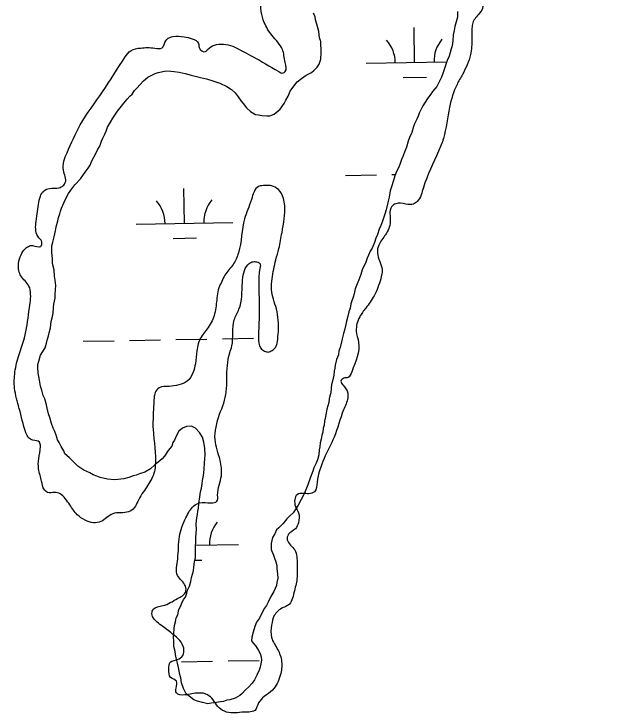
# Model space of a CAD drawing. Extents: x 3892998 to 3931244, y 278583 to 304547.
# Drawn here: x 3925953 to 3926565, y 287806 to 288528 of the extents above; entities that cross this region are included whole.
import ezdxf

# ---------------------------------------------------------------- set-up
doc = ezdxf.new("R2010")
doc.units = 0
doc.layers.add('V-RIVR-EDGE', color=7, linetype='Continuous')
doc.layers.add('V-WETL-SWMP', color=7, linetype='Continuous')

msp = doc.modelspace()

# ---------------------------------------------------------------- linework, layer by layer
at = {"layer": 'V-RIVR-EDGE'}
for points in [[(3926179.09, 288494.92), (3926199.95, 288484.07), (3926226.37, 288468.69), (3926230.89, 288467.29), (3926232.98, 288468.68), (3926233, 288478.07), (3926230.25, 288491.66), (3926219.5, 288505.96), (3926211.52, 288519.55), (3926208.42, 288530.7), (3926208.45, 288544.27), (3926214.41, 288561.32), (3926221.4, 288573.48), (3926228.75, 288589.13), (3926237.85, 288607.9), (3926244.15, 288622.16), (3926245.58, 288637.82), (3926248.78, 288662.53), (3926246.38, 288678.9), (3926245.03, 288695.96), (3926248.53, 288705), (3926256.56, 288714.73), (3926267.72, 288720.62), (3926276.43, 288722.68), (3926278.53, 288728.6), (3926275.42, 288738), (3926270.22, 288748.46), (3926269.54, 288755.42), (3926273.04, 288760.63), (3926281.74, 288762.01), (3926290.81, 288768.95), (3926294.66, 288775.55), (3926297.12, 288784.59), (3926305.53, 288808.94), (3926307.66, 288825.64), (3926308.06, 288845.14), (3926303.58, 288866.03), (3926295.63, 288885.55), (3926288.33, 288893.22), (3926282.07, 288894.63), (3926263.96, 288890.15), (3926242.36, 288883.59), (3926226.69, 288881.89), (3926215.56, 288884.7), (3926204.09, 288893.08), (3926191.94, 288904.6), (3926182.56, 288914.72), (3926174.58, 288924.49), (3926171.48, 288935.63), (3926165.97, 288961.41), (3926159.78, 288990.31), (3926157.03, 289006.68), (3926159.16, 289021.65), (3926162.68, 289037.65), (3926168.26, 289043.2), (3926171.41, 289047.72), (3926172.12, 289053.99), (3926167.28, 289067.57), (3926168.35, 289079.06), (3926173.62, 289097.15), (3926185.2, 289135.06), (3926189.42, 289152.8), (3926200.24, 289163.92), (3926203.72, 289164.61), (3926207.21, 289169.47), (3926212.45, 289176.77), (3926223.6, 289179.87), (3926238.58, 289185.41), (3926258.45, 289197.54), (3926273.09, 289203.77), (3926289.11, 289206.86), (3926303.39, 289208.57), (3926319.41, 289212.36), (3926324.28, 289211.65), (3926333.31, 289202.58), (3926340.61, 289198.73), (3926347.92, 289196.97), (3926353.82, 289192.08), (3926362.14, 289176.75), (3926380.53, 289154.42), (3926387.47, 289142.92), (3926385.36, 289136.66), (3926381.5, 289124.83), (3926370.68, 289111.28), (3926366.48, 289103.28), (3926366.46, 289095.63), (3926370.29, 289094.92), (3926375.86, 289094.91), (3926383.87, 289098.72), (3926404.47, 289123.38), (3926415.99, 289133.1), (3926437.6, 289147.32), (3926446.31, 289149.73), (3926460.93, 289148.3), (3926498.86, 289142.29), (3926525.96, 289124.12), (3926547.14, 289099.01), (3926558.21, 289073.22), (3926562.68, 289051.28), (3926565.06, 289027.6), (3926562.91, 289000.8), (3926558.69, 288985.15), (3926547.11, 288946.54), (3926545, 288937.84), (3926544.97, 288928.44), (3926544.94, 288913.82), (3926544.22, 288905.82), (3926540.03, 288898.52), (3926533.4, 288892.97), (3926527.81, 288886.71), (3926523.97, 288880.46), (3926518.7, 288863.41), (3926517.63, 288850.54), (3926517.94, 288837.31), (3926516.54, 288831.05), (3926508.16, 288820.62), (3926497.32, 288804.29), (3926492.09, 288797.34), (3926490.67, 288787.25), (3926489.23, 288767.06), (3926489.87, 288747.57), (3926489.83, 288730.16), (3926488.78, 288726.68), (3926487.03, 288723.21), (3926481.79, 288716.61), (3926481.08, 288712.08), (3926480.72, 288704.08), (3926480.7, 288697.11), (3926480.68, 288689.46), (3926477.87, 288679.37), (3926475.75, 288667.19), (3926473.65, 288660.23), (3926467.37, 288657.12), (3926460.75, 288654.7), (3926458.3, 288650.52), (3926454.45, 288639.05), (3926454.78, 288634.17), (3926459.99, 288629.63), (3926461.72, 288625.8), (3926461.36, 288620.93), (3926456.83, 288616.76), (3926455.42, 288609.8), (3926455.05, 288603.19), (3926459.91, 288596.91), (3926459.2, 288591), (3926453.59, 288575), (3926446.25, 288562.83), (3926437.19, 288559.03), (3926431.61, 288554.51), (3926430.56, 288551.04), (3926430.89, 288545.47), (3926435.41, 288542.32), (3926436.78, 288533.96), (3926432.59, 288527.71), (3926426.3, 288517.63), (3926425.94, 288512.41), (3926425.91, 288502.31), (3926424.48, 288486.3), (3926416.08, 288465.79), (3926410.48, 288455.36), (3926402.76, 288432.05), (3926396.42, 288399.7), (3926391.51, 288386.48), (3926375.76, 288348.92), (3926369.45, 288334.67), (3926365.62, 288331.89), (3926357.61, 288331.91), (3926347.17, 288332.29), (3926342.98, 288329.16), (3926341.55, 288313.5), (3926336.65, 288300.29), (3926329.66, 288289.51), (3926328.25, 288281.51), (3926333.08, 288264.09), (3926331.66, 288254.7), (3926325, 288237.31), (3926316.27, 288224.45), (3926309.98, 288215.41), (3926307.18, 288208.11), (3926306.47, 288201.15), (3926308.87, 288188.96), (3926301.83, 288158.69), (3926297.99, 288152.79), (3926293.46, 288152.1), (3926290.67, 288148.98), (3926292.75, 288145.14), (3926297.6, 288136.77), (3926297.59, 288131.9), (3926293.38, 288119.38), (3926283.57, 288091.21), (3926266.05, 288044.61), (3926263.24, 288034.87), (3926257.66, 288032.79), (3926251.4, 288033.15), (3926245.48, 288031.78), (3926243.03, 288026.91), (3926243.71, 288019.6), (3926246.82, 288012.98), (3926246.8, 288002.88), (3926243.65, 287996.62), (3926236.32, 287990.72), (3926235.27, 287985.16), (3926242.9, 287974.69), (3926245.3, 287960.07), (3926245.26, 287945.1), (3926242.09, 287930.49), (3926236.14, 287917.62), (3926230.92, 287915.2), (3926221.85, 287906.87), (3926219.04, 287897.13), (3926219, 287884.25), (3926225.24, 287872.05), (3926229.39, 287859.51), (3926227.96, 287845.24), (3926219.91, 287829.94), (3926211.54, 287823.35), (3926205.61, 287816.75), (3926201.76, 287809.1), (3926195.49, 287807.37), (3926188.18, 287807.04), (3926179.13, 287806.37), (3926170.43, 287808.13), (3926163.48, 287813.02), (3926158.62, 287820), (3926152.72, 287825.23), (3926143.67, 287827), (3926129.4, 287824.94), (3926120.7, 287827.05), (3926120.36, 287831.93), (3926120.73, 287839.24), (3926114.82, 287843.08), (3926113.1, 287851.79), (3926114.16, 287858.75), (3926123.57, 287862.2), (3926128.11, 287867.41), (3926127.78, 287875.07), (3926114.93, 287889.38), (3926103.82, 287897.76), (3926095.49, 287909.27), (3926096.89, 287913.44), (3926106.65, 287917.25), (3926121.98, 287924.52), (3926130.35, 287931.46), (3926130.02, 287937.38), (3926122.04, 287948.19), (3926122.08, 287965.59), (3926123.88, 287988.56), (3926130.54, 288008.04), (3926138.93, 288020.2), (3926144.51, 288023.32), (3926156.69, 288023.29), (3926162.61, 288025.02), (3926163.32, 288031.28), (3926167.2, 288051.12), (3926165.85, 288067.48), (3926160.68, 288088.73), (3926165.27, 288114.82)], [(3926165.27, 288114.82), (3926172.29, 288138.13), (3926172.67, 288151.7), (3926175.87, 288178.15), (3926177.98, 288185.46), (3926180.48, 288212.25), (3926185.38, 288223.38), (3926188.93, 288250.87), (3926194.54, 288269.31), (3926197.68, 288271.74), (3926202.56, 288272.42), (3926207.08, 288270.32), (3926207.07, 288265.8), (3926206.29, 288230.99), (3926206.25, 288218.46), (3926205.5, 288194.44), (3926207.91, 288182.95), (3926211.73, 288180.15), (3926215.56, 288179.1), (3926219.74, 288180.83), (3926223.23, 288183.95), (3926224.98, 288189.87), (3926226.05, 288200.31), (3926224.02, 288223.63), (3926218.85, 288243.49), (3926219.57, 288254.63), (3926223.45, 288274.46), (3926226.61, 288285.94), (3926229.79, 288302.64), (3926232.64, 288330.48), (3926231.27, 288337.79), (3926226.07, 288346.86), (3926219.11, 288350.7), (3926212.5, 288351.07), (3926205.54, 288350.04), (3926198.19, 288336.48), (3926191.18, 288316.66), (3926184.83, 288281.52), (3926179.23, 288269.35), (3926170.85, 288258.58), (3926167.7, 288251.97), (3926164.55, 288245.36), (3926162.79, 288237.01), (3926160.66, 288220.66), (3926154.7, 288206.05), (3926146.32, 288194.59), (3926141.76, 288180.32), (3926140.34, 288167.1), (3926137.88, 288157.71), (3926131.94, 288149.02), (3926123.23, 288145.21), (3926113.13, 288143.5), (3926103.03, 288142.13), (3926098.84, 288137.27), (3926097.78, 288132.05), (3926097.05, 288119.52), (3926096.66, 288099.33), (3926099, 288061.38), (3926097.59, 288054.07), (3926090.24, 288039.82), (3926080.81, 288024.87), (3926077.31, 288018.27), (3926071.38, 288014.11), (3926063.37, 288013.08), (3926055.02, 288012.06), (3926042.81, 288004.08), (3926035.15, 288002.71), (3926026.46, 288005.51), (3926018.46, 288011.1), (3926010.83, 288021.22), (3926005.97, 288027.84), (3926000.76, 288032.73), (3925995.2, 288034.14), (3925987.54, 288034.15), (3925984.41, 288036.95), (3925981.65, 288045.66), (3925978.55, 288058.54), (3925978.57, 288068.99), (3925980.35, 288081.51), (3925979.31, 288086.04), (3925972.7, 288088.15), (3925968.18, 288090.6), (3925965.41, 288095.82), (3925958.51, 288120.9), (3925953.69, 288141.8), (3925954.08, 288158.51), (3925958.3, 288176.6), (3925963.91, 288193.64), (3925968.51, 288220.78), (3925970.29, 288238.88), (3925968.57, 288247.24), (3925960.24, 288257.7), (3925958.17, 288262.93), (3925958.19, 288273.03), (3925961.35, 288281.37), (3925965.89, 288286.93), (3925970.07, 288289.01), (3925979.11, 288287.59), (3925979.81, 288287.59), (3925981.91, 288291.07), (3925981.57, 288293.85), (3925978.79, 288296.99), (3925975.68, 288304.31), (3925975.69, 288311.97), (3925978.53, 288331.46), (3925980.29, 288340.15), (3925983.78, 288345.37), (3925989.71, 288348.14), (3925999.8, 288348.81), (3926003.64, 288350.89), (3926006.08, 288354.02), (3926004.03, 288366.9), (3926007.9, 288384.99), (3926021.55, 288413.85), (3926044.61, 288447.91), (3926068.02, 288484.05), (3926073.6, 288490.3), (3926084.05, 288493.06), (3926098.33, 288493.03), (3926105.98, 288493.36), (3926108.08, 288496.83), (3926112.27, 288503.09), (3926117.15, 288504.82), (3926128.64, 288504.79), (3926136.99, 288502.68), (3926143.59, 288497.79), (3926144.28, 288493.61), (3926150.88, 288489.42), (3926152.97, 288491.5), (3926159.95, 288496.01), (3926169.35, 288497.03), (3926179.09, 288494.92)]]:
    msp.add_spline(points, degree=3, dxfattribs=at)
at = {"layer": 'V-WETL-SWMP'}
for p, q in [((3926366.74, 288478.16), (3926366.11, 288514.16)), ((3926316.74, 288477.3), (3926399.96, 288478.74)), ((3926355.01, 288462.53), (3926379, 288462.94)), ((3926295.34, 288361.48), (3926327.33, 288362.03)), ((3926343.33, 288362.31), (3926346.8, 288362.37)), ((3926129.1, 288312.16), (3926128.48, 288348.16)), ((3926079.11, 288311.3), (3926179.09, 288313.03)), ((3926117.37, 288296.53), (3926141.37, 288296.94)), ((3926168.33, 288192.75), (3926200.33, 288193.31)), ((3926024.35, 288190.26), (3926056.35, 288190.81)), ((3926072.35, 288191.09), (3926104.34, 288191.65)), ((3926120.34, 288191.92), (3926152.33, 288192.48)), ((3926140.6, 287979.64), (3926184.85, 287980.4)), ((3926139.82, 287964.19), (3926147.13, 287964.32)), ((3926174.09, 287860.13), (3926206.08, 287860.68)), ((3926126.1, 287859.3), (3926158.09, 287859.85))]:
    msp.add_line(p, q, dxfattribs=at)
for points in [[(3926083.03, 288454.96), (3926086.95, 288459.15), (3926091.39, 288462.86), (3926095.38, 288465.02), (3926098.87, 288466.67), (3926101.88, 288467.79), (3926105.41, 288468.41), (3926109.94, 288469.58), (3926115.03, 288469.25), (3926118.59, 288468.87), (3926123.7, 288468.03), (3926129.83, 288466.71), (3926135.99, 288464.89), (3926140.08, 288464.02), (3926145.71, 288462.69), (3926151.84, 288461.38), (3926158.52, 288459.07), (3926165.71, 288456.78), (3926172.93, 288453.47), (3926177.61, 288450.08), (3926181.28, 288446.65), (3926184.46, 288442.7), (3926187.66, 288438.24), (3926189.78, 288435.77), (3926192.97, 288431.32), (3926197.17, 288427.4), (3926202.34, 288424.53), (3926205.4, 288424.13), (3926208.99, 288423.23), (3926214.07, 288422.9), (3926217.12, 288423.01), (3926221.63, 288424.68), (3926228.04, 288429.98), (3926231.91, 288435.7), (3926233.82, 288439.31), (3926236.21, 288443.46), (3926238.07, 288448.6), (3926241.95, 288453.81), (3926245.36, 288457.98), (3926249.8, 288461.69), (3926254.77, 288464.91), (3926260.25, 288467.63), (3926262.72, 288469.75), (3926266.15, 288473.42), (3926268.07, 288476.53), (3926269.93, 288481.67), (3926270.21, 288488.28), (3926270.07, 288492.33), (3926269.95, 288495.88), (3926269.81, 288499.94), (3926268.67, 288503.45), (3926267.94, 288510.03), (3926266.79, 288514.05), (3926265.65, 288517.56), (3926264.48, 288522.09), (3926263.87, 288525.11), (3926262.21, 288529.12)], [(3926410.88, 288530.66), (3926411.07, 288525.08), (3926409.73, 288519.96), (3926408.36, 288515.35), (3926407.49, 288511.26), (3926406.63, 288506.66), (3926406.33, 288500.56), (3926405.49, 288495.45), (3926404.58, 288492.38), (3926402.31, 288484.68), (3926400.43, 288480.05), (3926398.58, 288474.91), (3926395.82, 288466.7), (3926394.42, 288463.09), (3926392.53, 288458.97), (3926389.68, 288453.29), (3926385.29, 288448.06), (3926383.35, 288445.46), (3926379.95, 288440.77), (3926375.13, 288433.5), (3926373.24, 288429.37), (3926371.33, 288425.76), (3926370.42, 288422.68), (3926369.01, 288419.58), (3926366.63, 288414.93), (3926365.72, 288411.86), (3926363.9, 288405.7), (3926361.54, 288400.55), (3926360.14, 288396.95), (3926358.32, 288390.79), (3926356.92, 288387.19), (3926354.59, 288381.02), (3926353.18, 288377.93), (3926351.32, 288372.79), (3926349.92, 288369.19), (3926348.5, 288366.09), (3926346.14, 288360.93), (3926344.78, 288356.32), (3926342.98, 288349.66), (3926341.6, 288345.55), (3926340.3, 288338.91), (3926339.43, 288334.82), (3926338.1, 288329.19), (3926337.19, 288326.11), (3926335.82, 288321.49), (3926334.44, 288317.39), (3926333.53, 288314.31), (3926331.66, 288309.68), (3926330.26, 288306.08), (3926328.42, 288300.43), (3926326.52, 288296.81), (3926325.15, 288292.2), (3926322.81, 288286.53), (3926320.88, 288283.42), (3926319, 288279.3), (3926317.58, 288276.2), (3926316.2, 288272.09)], [(3926071.55, 288049.5), (3926066.52, 288048.31), (3926060.45, 288047.6), (3926056.92, 288046.97), (3926049.79, 288047.74), (3926042.11, 288049.51), (3926038.51, 288050.91), (3926034.91, 288052.3), (3926031.29, 288054.21), (3926028.2, 288055.63), (3926025.1, 288057.04), (3926018.86, 288061.4), (3926016.24, 288063.85), (3926012.55, 288067.78), (3926009.93, 288070.23), (3926005.73, 288074.15), (3926004.62, 288077.15), (3926001.92, 288081.63), (3925999.76, 288085.62), (3925998.13, 288088.6), (3925997, 288092.12), (3925995.3, 288097.14), (3925993.66, 288100.63), (3925991.98, 288105.15), (3925990.23, 288111.68), (3925988.59, 288115.18), (3925987.37, 288121.23), (3925986.74, 288124.76), (3925985.01, 288130.79), (3925983.37, 288134.29), (3925981.66, 288139.82), (3925980.5, 288143.84), (3925979.28, 288149.89), (3925978.63, 288153.92), (3925978, 288157.46), (3925977.81, 288163.03), (3925977.71, 288166.08), (3925978.6, 288169.66), (3925980.42, 288175.81), (3925985.23, 288183.59), (3925986.6, 288188.21), (3925987.5, 288191.28), (3925988.87, 288195.9), (3925989.27, 288198.96), (3925990.62, 288204.08), (3925991.41, 288210.71), (3925992.75, 288215.83), (3925993.65, 288219.41), (3925993.96, 288225.01), (3925994.35, 288228.57), (3925995.66, 288234.71), (3925995.54, 288238.26), (3925995.85, 288243.85), (3925996.22, 288247.93), (3925995.52, 288253.48), (3925994.88, 288257.52), (3925994.65, 288264.11), (3925992.91, 288270.65), (3925992.73, 288275.72), (3925992.02, 288281.79), (3925992.28, 288288.91), (3925993.17, 288292.49), (3925994.5, 288298.12), (3925995.81, 288304.26), (3925996.69, 288308.35), (3925998.51, 288314.5), (3925998.89, 288318.07), (3926000.29, 288321.67), (3926001.2, 288324.74), (3926002.11, 288327.82), (3926004.95, 288334.01), (3926006.36, 288337.1), (3926009.21, 288342.78), (3926011.63, 288346.42), (3926016.02, 288351.65), (3926021.89, 288357.94), (3926024.31, 288361.58), (3926026.73, 288364.7), (3926029.64, 288368.86), (3926031.56, 288371.98), (3926033.43, 288376.61), (3926037.26, 288383.34), (3926039.62, 288388.5), (3926041.55, 288391.61), (3926043.4, 288396.75), (3926044.82, 288399.84), (3926046.71, 288403.97), (3926048.12, 288407.06), (3926049.51, 288411.17), (3926052.88, 288416.36), (3926055.28, 288420.5), (3926057.2, 288423.61), (3926060.1, 288427.78), (3926063.99, 288432.98), (3926066.42, 288436.11), (3926069.83, 288440.29), (3926072.77, 288443.44), (3926075.23, 288445.55), (3926077.64, 288449.19), (3926080.09, 288451.81), (3926083.03, 288454.96)], [(3926316.2, 288272.09), (3926312.42, 288263.84), (3926311.05, 288259.23), (3926309.22, 288253.58), (3926307.33, 288249.46), (3926305.47, 288244.32), (3926304.13, 288239.19), (3926303.23, 288235.61), (3926301.83, 288232.01), (3926300.93, 288228.93), (3926300.07, 288224.33), (3926298.67, 288220.73), (3926297.81, 288216.14), (3926296.46, 288211.01), (3926295.57, 288207.43), (3926294.24, 288201.8), (3926293.35, 288198.22), (3926292.02, 288192.59), (3926291.11, 288189.51), (3926289.78, 288183.88), (3926288.38, 288180.28), (3926288.01, 288176.21), (3926286.14, 288171.57), (3926284.83, 288165.44), (3926284.43, 288162.38), (3926283.52, 288159.3), (3926283.15, 288155.23), (3926281.83, 288149.09), (3926280.94, 288145.51), (3926280.56, 288141.94), (3926280.22, 288136.85), (3926279.31, 288133.78), (3926278.41, 288130.7), (3926278.02, 288127.13), (3926277.13, 288123.55), (3926276.23, 288119.97), (3926275.36, 288115.88), (3926274.52, 288110.77), (3926273.61, 288107.69), (3926273.24, 288103.62), (3926272.33, 288100.54), (3926271.96, 288096.47), (3926271.06, 288093.39), (3926270.18, 288089.3), (3926269.31, 288085.21), (3926268.94, 288081.14), (3926268.03, 288078.06), (3926267.69, 288072.98), (3926266.35, 288067.85), (3926264.95, 288064.25), (3926262.57, 288059.6), (3926261.68, 288056.02), (3926259.35, 288049.85), (3926256.57, 288042.14), (3926255.17, 288038.54), (3926253.28, 288034.41), (3926251.41, 288029.78), (3926249.48, 288026.67), (3926246.64, 288020.98), (3926244.22, 288017.35), (3926241.32, 288013.19), (3926237.38, 288009.5), (3926234.94, 288006.88), (3926231.04, 288002.18), (3926226.63, 287997.46), (3926224.16, 287995.34), (3926222.27, 287991.22), (3926219.86, 287987.58), (3926219.46, 287984.52), (3926218.55, 287981.45), (3926218.76, 287975.36), (3926221, 287969.35), (3926222.11, 287966.34), (3926223.27, 287962.32), (3926224.4, 287958.8), (3926224.52, 287955.26), (3926225.2, 287950.2), (3926225.36, 287945.64), (3926224.5, 287941.04), (3926224.1, 287937.98), (3926222.68, 287934.89), (3926221.27, 287931.79), (3926218.4, 287926.62), (3926215.55, 287920.94), (3926213.64, 287917.32), (3926211.7, 287914.72), (3926209.32, 287910.07), (3926206.47, 287904.38), (3926203.57, 287900.22), (3926201.7, 287895.59), (3926199.86, 287889.94), (3926198.51, 287884.82), (3926198.15, 287880.75), (3926200.26, 287878.28), (3926202.9, 287875.33), (3926205.59, 287870.85), (3926207.22, 287867.86), (3926208.35, 287864.35), (3926208.47, 287860.8), (3926208.09, 287857.23), (3926207.2, 287853.65)], [(3926207.2, 287853.65), (3926206.29, 287850.57), (3926203.92, 287845.41), (3926201.55, 287840.77), (3926199.13, 287837.13), (3926195.22, 287832.93), (3926192.26, 287830.29), (3926188.83, 287826.62), (3926186.37, 287824.51), (3926181.38, 287821.8), (3926175.86, 287820.09), (3926172.83, 287819.48), (3926169.32, 287818.34), (3926166.3, 287817.73), (3926162.26, 287817.08), (3926156.7, 287816.39), (3926153.17, 287815.76), (3926147.54, 287817.09), (3926142.42, 287818.43), (3926138.81, 287819.83), (3926134.11, 287823.73), (3926130.98, 287826.16), (3926128.26, 287831.65), (3926126.02, 287837.67), (3926125.34, 287842.72), (3926124.2, 287846.23), (3926122.95, 287853.3), (3926121.78, 287857.83), (3926120.57, 287863.37), (3926119.94, 287866.9), (3926119.33, 287869.92), (3926118.14, 287874.96), (3926117.97, 287880.03), (3926117.79, 287885.1), (3926118.2, 287888.16), (3926118.51, 287893.75), (3926118.92, 287896.81), (3926119.81, 287900.4), (3926120.68, 287904.49), (3926122.1, 287907.58), (3926123.43, 287913.21), (3926124.85, 287916.31), (3926126.25, 287919.91), (3926128.15, 287923.53), (3926130.09, 287926.13), (3926131.48, 287930.24), (3926132.39, 287933.32), (3926134.27, 287937.44), (3926135.64, 287942.05), (3926136.51, 287946.15), (3926138.3, 287953.31), (3926138.67, 287957.39), (3926139.51, 287962.49), (3926140.36, 287967.09), (3926140.65, 287973.7), (3926140.51, 287977.75), (3926140.8, 287983.86), (3926140.68, 287987.41), (3926141.02, 287992.49), (3926141.42, 287995.55), (3926141.21, 288001.64), (3926142.02, 288007.75), (3926142.4, 288011.32), (3926142.79, 288014.89), (3926143.7, 288017.96), (3926144.05, 288022.54), (3926144.82, 288029.68), (3926145.66, 288034.78), (3926146.55, 288038.37), (3926147.41, 288042.96), (3926147.79, 288046.53), (3926148.63, 288051.64), (3926149.04, 288054.69), (3926149.42, 288058.26), (3926149.72, 288064.36), (3926150.07, 288068.94), (3926150.44, 288073.02), (3926150.21, 288079.61), (3926148.97, 288086.16), (3926147.78, 288091.2), (3926144.57, 288096.16), (3926140.36, 288100.59), (3926136.23, 288102.48), (3926131.16, 288102.3), (3926127.16, 288100.64), (3926123.2, 288097.46), (3926120.83, 288092.81), (3926118.95, 288088.18), (3926117.01, 288085.58), (3926116.12, 288081.99), (3926112.22, 288077.29), (3926108.36, 288071.57), (3926105.91, 288068.95), (3926101.97, 288065.26), (3926098.51, 288062.61), (3926094.09, 288058.39), (3926088.11, 288055.14), (3926082.58, 288053.43), (3926079.09, 288051.79), (3926076.06, 288051.18), (3926071.55, 288049.5)]]:
    msp.add_lwpolyline(points, dxfattribs=at)
for centre, start, end in [((3926311.49, 288477.68), 0.21988, 41.76354), ((3926421.96, 288479.59), 140.21988, 181.76354), ((3926073.86, 288311.68), 0.21988, 41.76354), ((3926184.33, 288313.59), 140.21988, 181.76354), ((3926190.09, 287980.97), 140.21988, 181.76354)]:
    msp.add_arc(centre, 35.25, start, end, dxfattribs=at)

doc.saveas('drawing.dxf')
